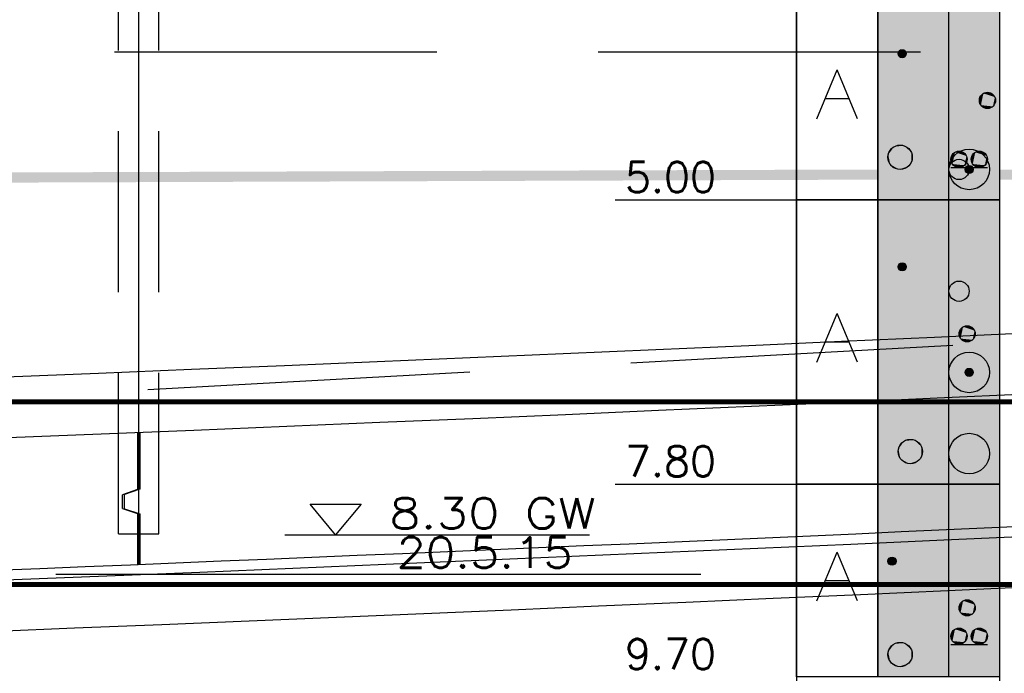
# Model space of a CAD drawing. Header units: metres. Extents: x 3458045 to 3462392, y 5482308 to 5484762.
# Tile 294 of 458: x 3460209.39 to 3460219.08, y 5483999.11 to 5484005.55. Entities that reach past the tile are written whole.
import ezdxf
from ezdxf.enums import TextEntityAlignment as Align

# ---------------------------------------------------------------- set-up
doc = ezdxf.new("R2010")
doc.units = ezdxf.units.M
for name, pattern in [('AUSGEZOGEN', [2, 1, 1]), ('VERDECKT', [9.525, 6.35, -3.175]), ('VERDECKT2', [4.7625, 3.175, -1.5875])]:
    doc.linetypes.add(name, pattern=pattern)
for name, color, linetype in [('BAUER_BK 2014', 1, 'CONTINUOUS'), ('SP_BAUGRUBE-UWB-Sohle', 1, 'AUSGEZOGEN'), ('SP_BAUGRUBE-VERBAU', 210, 'AUSGEZOGEN'), ('SP_FUGENBÄNDER', 2, 'AUSGEZOGEN'), ('SP_GELÄNDE-BESTAND', 251, 'CONTINUOUS'), ('SP_GRADIENTE', 3, 'CONTINUOUS'), ('SP_HW10', 170, 'VERDECKT'), ('SP_HW100', 170, 'VERDECKT'), ('SP_Tangentenband', 1, 'CONTINUOUS'), ('SP_Trogwand_L7+8', 2, 'CONTINUOUS'), ('SP_Tunnelsohle_L7+8-Schnitt', 2, 'CONTINUOUS'), ('SP_Tunnelsohle_Sauberkeitsschicht', 1, 'CONTINUOUS')]:
    doc.layers.add(name, color=color, linetype=linetype)
doc.layers.add('SP_Höhenplan-Beschriftung-Linien', color=2, linetype='CONTINUOUS', lineweight=25)
doc.styles.add('ROMANS', font='ROMANS')

msp = doc.modelspace()

# ---------------------------------------------------------------- linework, layer by layer
at = {"layer": 'BAUER_BK 2014', "color": 7, "linetype": 'Continuous'}
for points in [[(3460217.0361, 5484008.7771), (3460217.0361, 5483978.7771)], [(3460219.0361, 5484008.7771), (3460219.0361, 5483978.7771)], [(3460217.0361, 5484003.7771), (3460217.0361, 5484005.7771), (3460217.8361, 5484005.7771), (3460217.8361, 5484003.7771), (3460217.0361, 5484003.7771)], [(3460217.8361, 5484003.7771), (3460217.8361, 5484005.7771), (3460219.0361, 5484005.7771), (3460219.0361, 5484003.7771), (3460217.8361, 5484003.7771)], [(3460217.2361, 5484004.5771), (3460217.4361, 5484005.0571)], [(3460217.6361, 5484004.5771), (3460217.4361, 5484005.0571)], [(3460217.3161, 5484004.7771), (3460217.5561, 5484004.7771)], [(3460218.5561, 5484004.0971), (3460218.9161, 5484004.0971)], [(3460215.2513, 5484003.7771), (3460216.0361, 5484003.7771), (3460216.6361, 5484003.7771), (3460217.0361, 5484003.7771)], [(3460217.0361, 5484000.9771), (3460217.0361, 5484003.7771), (3460217.8361, 5484003.7771), (3460217.8361, 5484000.9771), (3460217.0361, 5484000.9771)], [(3460219.0361, 5484003.7771), (3460217.0361, 5484003.7771)], [(3460217.8361, 5484000.9771), (3460217.8361, 5484003.7771), (3460219.0361, 5484003.7771), (3460219.0361, 5484000.9771), (3460217.8361, 5484000.9771)], [(3460217.2361, 5484002.1771), (3460217.4361, 5484002.6571)], [(3460217.6361, 5484002.1771), (3460217.4361, 5484002.6571)], [(3460217.3161, 5484002.3771), (3460217.5561, 5484002.3771)], [(3460215.2513, 5484000.9771), (3460216.0361, 5484000.9771), (3460216.6361, 5484000.9771), (3460217.0361, 5484000.9771)], [(3460217.0361, 5483999.0771), (3460217.0361, 5484000.9771), (3460217.8361, 5484000.9771), (3460217.8361, 5483999.0771), (3460217.0361, 5483999.0771)], [(3460219.0361, 5484000.9771), (3460217.0361, 5484000.9771)], [(3460217.8361, 5483999.0771), (3460217.8361, 5484000.9771), (3460219.0361, 5484000.9771), (3460219.0361, 5483999.0771), (3460217.8361, 5483999.0771)], [(3460217.2361, 5483999.8271), (3460217.4361, 5484000.3071)], [(3460217.6361, 5483999.8271), (3460217.4361, 5484000.3071)], [(3460217.3161, 5484000.0271), (3460217.5561, 5484000.0271)], [(3460218.5561, 5483999.3971), (3460218.9161, 5483999.3971)]]:
    msp.add_lwpolyline(points, dxfattribs=at)
at = {"layer": 'BAUER_BK 2014', "color": 30, "linetype": 'Continuous'}
for points in [[(3460217.8361, 5484003.7771), (3460217.8361, 5484005.7771), (3460219.0361, 5484005.7771), (3460219.0361, 5484003.7771), (3460217.8361, 5484003.7771)], [(3460217.8361, 5484000.9771), (3460217.8361, 5484003.7771), (3460219.0361, 5484003.7771), (3460219.0361, 5484000.9771), (3460217.8361, 5484000.9771)], [(3460217.8361, 5483999.0771), (3460217.8361, 5484000.9771), (3460219.0361, 5484000.9771), (3460219.0361, 5483999.0771), (3460217.8361, 5483999.0771)]]:
    msp.add_lwpolyline(points, dxfattribs=at)
at = {"layer": 'BAUER_BK 2014', "color": 62, "linetype": 'Continuous'}
for points in [[(3460218.5361, 5484003.7771), (3460218.5361, 5484005.7771), (3460219.0361, 5484005.7771), (3460219.0361, 5484003.7771), (3460218.5361, 5484003.7771)], [(3460218.5361, 5483999.0771), (3460218.5361, 5484000.9771), (3460219.0361, 5484000.9771), (3460219.0361, 5483999.0771), (3460218.5361, 5483999.0771)]]:
    msp.add_lwpolyline(points, dxfattribs=at)
at = {"layer": 'BAUER_BK 2014', "color": 50, "linetype": 'Continuous'}
msp.add_lwpolyline([(3460218.5361, 5484000.9771), (3460218.5361, 5484003.7771), (3460219.0361, 5484003.7771), (3460219.0361, 5484000.9771), (3460218.5361, 5484000.9771)], dxfattribs=at)
at = {"layer": 'BAUER_BK 2014', "color": 1, "linetype": 'Continuous'}
for points in [[(3460212.4974, 5484000.4771), (3460212.2474, 5484000.7771), (3460212.7474, 5484000.7771), (3460212.4974, 5484000.4771)], [(3460211.9974, 5484000.4771), (3460214.9974, 5484000.4771)]]:
    msp.add_lwpolyline(points, dxfattribs=at)
at = {"layer": 'BAUER_BK 2014', "color": 7, "linetype": 'Continuous'}
for centre, radius in [((3460218.0761, 5484005.2171), 0.04), ((3460218.9161, 5484004.7571), 0.08), ((3460218.0561, 5484004.1971), 0.12), ((3460218.7361, 5484004.0771), 0.2), ((3460218.7361, 5484004.0771), 0.2), ((3460218.6361, 5484004.1771), 0.08), ((3460218.8361, 5484004.1771), 0.08), ((3460218.6361, 5484004.0771), 0.1), ((3460218.7361, 5484004.0771), 0.04), ((3460218.0761, 5484003.1171), 0.04), ((3460218.6361, 5484002.8771), 0.1), ((3460218.7161, 5484002.4571), 0.08), ((3460218.7361, 5484002.0771), 0.2), ((3460218.7361, 5484002.0771), 0.04), ((3460218.7361, 5484001.2771), 0.2), ((3460218.1561, 5484001.2971), 0.12), ((3460217.9761, 5484000.2171), 0.04), ((3460218.7161, 5483999.7571), 0.08), ((3460218.6361, 5483999.4771), 0.08), ((3460218.8361, 5483999.4771), 0.08), ((3460218.0561, 5483999.2971), 0.12)]:
    msp.add_circle(centre, radius, dxfattribs=at)
at = {"layer": 'BAUER_BK 2014', "color": 30, "linetype": 'Continuous'}
for points in [[(3460217.8361, 5484003.7771), (3460217.8361, 5484005.7771), (3460219.0361, 5484003.7771), (3460219.0361, 5484005.7771)], [(3460217.8361, 5484000.9771), (3460217.8361, 5484003.7771), (3460219.0361, 5484000.9771), (3460219.0361, 5484003.7771)], [(3460217.8361, 5483999.0771), (3460217.8361, 5484000.9771), (3460219.0361, 5483999.0771), (3460219.0361, 5484000.9771)]]:
    msp.add_solid(points, dxfattribs=at)
at = {"layer": 'BAUER_BK 2014', "color": 62, "linetype": 'Continuous'}
for points in [[(3460218.5361, 5484003.7771), (3460218.5361, 5484005.7771), (3460219.0361, 5484003.7771), (3460219.0361, 5484005.7771)], [(3460218.5361, 5483999.0771), (3460218.5361, 5484000.9771), (3460219.0361, 5483999.0771), (3460219.0361, 5484000.9771)]]:
    msp.add_solid(points, dxfattribs=at)
at = {"layer": 'BAUER_BK 2014', "color": 7, "linetype": 'Continuous'}
for points in [[(3460218.0371, 5484005.2255), (3460218.0361, 5484005.2171), (3460218.0371, 5484005.2087)], [(3460218.0561, 5484005.2517), (3460218.0439, 5484005.2407), (3460218.0371, 5484005.2255)], [(3460218.0561, 5484005.2517), (3460218.0371, 5484005.2255), (3460218.0439, 5484005.1935)], [(3460218.0439, 5484005.2407), (3460218.0397, 5484005.2333), (3460218.0371, 5484005.2255)], [(3460218.0371, 5484005.2255), (3460218.0371, 5484005.2087), (3460218.0439, 5484005.1935)], [(3460218.0371, 5484005.2087), (3460218.0397, 5484005.2009), (3460218.0439, 5484005.1935)], [(3460218.0561, 5484005.2517), (3460218.0495, 5484005.2469), (3460218.0439, 5484005.2407)], [(3460218.0561, 5484005.2517), (3460218.0439, 5484005.1935), (3460218.1029, 5484005.1873)], [(3460218.0721, 5484005.2569), (3460218.0639, 5484005.2551), (3460218.0561, 5484005.2517)], [(3460218.0885, 5484005.2551), (3460218.0721, 5484005.2569), (3460218.0561, 5484005.2517)], [(3460218.1127, 5484005.2333), (3460218.0885, 5484005.2551), (3460218.0561, 5484005.2517)], [(3460218.1029, 5484005.1873), (3460218.1127, 5484005.2333), (3460218.0561, 5484005.2517)], [(3460218.0885, 5484005.2551), (3460218.0803, 5484005.2569), (3460218.0721, 5484005.2569)], [(3460218.1029, 5484005.2469), (3460218.0961, 5484005.2517), (3460218.0885, 5484005.2551)], [(3460218.1127, 5484005.2333), (3460218.1029, 5484005.2469), (3460218.0885, 5484005.2551)], [(3460218.1127, 5484005.2333), (3460218.1085, 5484005.2407), (3460218.1029, 5484005.2469)], [(3460218.1029, 5484005.1873), (3460218.1127, 5484005.2009), (3460218.1127, 5484005.2333)], [(3460218.1161, 5484005.2171), (3460218.1153, 5484005.2255), (3460218.1127, 5484005.2333)], [(3460218.1127, 5484005.2009), (3460218.1161, 5484005.2171), (3460218.1127, 5484005.2333)], [(3460218.0439, 5484005.1935), (3460218.0495, 5484005.1873), (3460218.0561, 5484005.1825)], [(3460218.0439, 5484005.1935), (3460218.0561, 5484005.1825), (3460218.0721, 5484005.1773)], [(3460218.0439, 5484005.1935), (3460218.0721, 5484005.1773), (3460218.1029, 5484005.1873)], [(3460218.0561, 5484005.1825), (3460218.0639, 5484005.1791), (3460218.0721, 5484005.1773)], [(3460218.0721, 5484005.1773), (3460218.0885, 5484005.1791), (3460218.1029, 5484005.1873)], [(3460218.0721, 5484005.1773), (3460218.0803, 5484005.1773), (3460218.0885, 5484005.1791)], [(3460218.0885, 5484005.1791), (3460218.0961, 5484005.1825), (3460218.1029, 5484005.1873)], [(3460218.1029, 5484005.1873), (3460218.1085, 5484005.1935), (3460218.1127, 5484005.2009)], [(3460218.8761, 5484004.8263), (3460218.8515, 5484004.8041), (3460218.8379, 5484004.7737)], [(3460218.8761, 5484004.8263), (3460218.8379, 5484004.7737), (3460218.8515, 5484004.7101)], [(3460218.8761, 5484004.8263), (3460218.8627, 5484004.8165), (3460218.8515, 5484004.8041)], [(3460218.8761, 5484004.8263), (3460218.8515, 5484004.7101), (3460218.9697, 5484004.6977)], [(3460218.9079, 5484004.8367), (3460218.8915, 5484004.8331), (3460218.8761, 5484004.8263)], [(3460218.9409, 5484004.8331), (3460218.9079, 5484004.8367), (3460218.8761, 5484004.8263)], [(3460218.9893, 5484004.7897), (3460218.9409, 5484004.8331), (3460218.8761, 5484004.8263)], [(3460218.9697, 5484004.6977), (3460218.9893, 5484004.7897), (3460218.8761, 5484004.8263)], [(3460218.9409, 5484004.8331), (3460218.9245, 5484004.8367), (3460218.9079, 5484004.8367)], [(3460218.9697, 5484004.8165), (3460218.9561, 5484004.8263), (3460218.9409, 5484004.8331)], [(3460218.9893, 5484004.7897), (3460218.9697, 5484004.8165), (3460218.9409, 5484004.8331)], [(3460218.8379, 5484004.7737), (3460218.8361, 5484004.7571), (3460218.8379, 5484004.7405)], [(3460218.8515, 5484004.8041), (3460218.8431, 5484004.7897), (3460218.8379, 5484004.7737)], [(3460218.8379, 5484004.7737), (3460218.8379, 5484004.7405), (3460218.8515, 5484004.7101)], [(3460218.8379, 5484004.7405), (3460218.8431, 5484004.7245), (3460218.8515, 5484004.7101)], [(3460218.9893, 5484004.7897), (3460218.9809, 5484004.8041), (3460218.9697, 5484004.8165)], [(3460218.9697, 5484004.6977), (3460218.9893, 5484004.7245), (3460218.9893, 5484004.7897)], [(3460218.9697, 5484004.6977), (3460218.9809, 5484004.7101), (3460218.9893, 5484004.7245)], [(3460218.9961, 5484004.7571), (3460218.9945, 5484004.7737), (3460218.9893, 5484004.7897)], [(3460218.9893, 5484004.7245), (3460218.9961, 5484004.7571), (3460218.9893, 5484004.7897)], [(3460218.8515, 5484004.7101), (3460218.8627, 5484004.6977), (3460218.8761, 5484004.6879)], [(3460218.8515, 5484004.7101), (3460218.8761, 5484004.6879), (3460218.9079, 5484004.6775)], [(3460218.8515, 5484004.7101), (3460218.9079, 5484004.6775), (3460218.9697, 5484004.6977)], [(3460218.8761, 5484004.6879), (3460218.8915, 5484004.6811), (3460218.9079, 5484004.6775)], [(3460218.9079, 5484004.6775), (3460218.9409, 5484004.6811), (3460218.9697, 5484004.6977)], [(3460218.9079, 5484004.6775), (3460218.9245, 5484004.6775), (3460218.9409, 5484004.6811)], [(3460218.9409, 5484004.6811), (3460218.9561, 5484004.6879), (3460218.9697, 5484004.6977)], [(3460217.9961, 5484004.3011), (3460217.9591, 5484004.2677), (3460217.9389, 5484004.2221)], [(3460217.9961, 5484004.3011), (3460217.9389, 5484004.2221), (3460217.9591, 5484004.1265)], [(3460217.9591, 5484004.2677), (3460217.9465, 5484004.2459), (3460217.9389, 5484004.2221)], [(3460217.9961, 5484004.3011), (3460217.9759, 5484004.2863), (3460217.9591, 5484004.2677)], [(3460217.9961, 5484004.3011), (3460217.9591, 5484004.1265), (3460218.1365, 5484004.1079)], [(3460218.0437, 5484004.3165), (3460218.0191, 5484004.3113), (3460217.9961, 5484004.3011)], [(3460218.0933, 5484004.3113), (3460218.0437, 5484004.3165), (3460217.9961, 5484004.3011)], [(3460218.1659, 5484004.2459), (3460218.0933, 5484004.3113), (3460217.9961, 5484004.3011)], [(3460218.1365, 5484004.1079), (3460218.1659, 5484004.2459), (3460217.9961, 5484004.3011)], [(3460218.0933, 5484004.3113), (3460218.0687, 5484004.3165), (3460218.0437, 5484004.3165)], [(3460218.1365, 5484004.2863), (3460218.1161, 5484004.3011), (3460218.0933, 5484004.3113)], [(3460218.1659, 5484004.2459), (3460218.1365, 5484004.2863), (3460218.0933, 5484004.3113)], [(3460218.1659, 5484004.2459), (3460218.1533, 5484004.2677), (3460218.1365, 5484004.2863)], [(3460218.1365, 5484004.1079), (3460218.1659, 5484004.1483), (3460218.1659, 5484004.2459)], [(3460218.1761, 5484004.1971), (3460218.1735, 5484004.2221), (3460218.1659, 5484004.2459)], [(3460218.1659, 5484004.1483), (3460218.1761, 5484004.1971), (3460218.1659, 5484004.2459)], [(3460218.5961, 5484004.2463), (3460218.5715, 5484004.2241), (3460218.5579, 5484004.1937)], [(3460218.5961, 5484004.2463), (3460218.5579, 5484004.1937), (3460218.5715, 5484004.1301)], [(3460218.5961, 5484004.2463), (3460218.5827, 5484004.2365), (3460218.5715, 5484004.2241)], [(3460218.5961, 5484004.2463), (3460218.5715, 5484004.1301), (3460218.6897, 5484004.1177)], [(3460218.6279, 5484004.2567), (3460218.6115, 5484004.2531), (3460218.5961, 5484004.2463)], [(3460218.6609, 5484004.2531), (3460218.6279, 5484004.2567), (3460218.5961, 5484004.2463)], [(3460218.7093, 5484004.2097), (3460218.6609, 5484004.2531), (3460218.5961, 5484004.2463)], [(3460218.6897, 5484004.1177), (3460218.7093, 5484004.2097), (3460218.5961, 5484004.2463)], [(3460218.6609, 5484004.2531), (3460218.6445, 5484004.2567), (3460218.6279, 5484004.2567)], [(3460218.6897, 5484004.2365), (3460218.6761, 5484004.2463), (3460218.6609, 5484004.2531)], [(3460218.7093, 5484004.2097), (3460218.6897, 5484004.2365), (3460218.6609, 5484004.2531)], [(3460218.7961, 5484004.2463), (3460218.7715, 5484004.2241), (3460218.7579, 5484004.1937)], [(3460218.7961, 5484004.2463), (3460218.7579, 5484004.1937), (3460218.7715, 5484004.1301)], [(3460218.7961, 5484004.2463), (3460218.7827, 5484004.2365), (3460218.7715, 5484004.2241)], [(3460218.7961, 5484004.2463), (3460218.7715, 5484004.1301), (3460218.8897, 5484004.1177)], [(3460218.8279, 5484004.2567), (3460218.8115, 5484004.2531), (3460218.7961, 5484004.2463)], [(3460218.8609, 5484004.2531), (3460218.8279, 5484004.2567), (3460218.7961, 5484004.2463)], [(3460218.9093, 5484004.2097), (3460218.8609, 5484004.2531), (3460218.7961, 5484004.2463)], [(3460218.8897, 5484004.1177), (3460218.9093, 5484004.2097), (3460218.7961, 5484004.2463)], [(3460218.8609, 5484004.2531), (3460218.8445, 5484004.2567), (3460218.8279, 5484004.2567)], [(3460218.8897, 5484004.2365), (3460218.8761, 5484004.2463), (3460218.8609, 5484004.2531)], [(3460218.9093, 5484004.2097), (3460218.8897, 5484004.2365), (3460218.8609, 5484004.2531)], [(3460217.9389, 5484004.2221), (3460217.9361, 5484004.1971), (3460217.9389, 5484004.1721)], [(3460217.9389, 5484004.2221), (3460217.9389, 5484004.1721), (3460217.9591, 5484004.1265)], [(3460217.9389, 5484004.1721), (3460217.9465, 5484004.1483), (3460217.9591, 5484004.1265)], [(3460218.1365, 5484004.1079), (3460218.1533, 5484004.1265), (3460218.1659, 5484004.1483)], [(3460218.5579, 5484004.1937), (3460218.5561, 5484004.1771), (3460218.5579, 5484004.1605)], [(3460218.5715, 5484004.2241), (3460218.5631, 5484004.2097), (3460218.5579, 5484004.1937)], [(3460218.5579, 5484004.1937), (3460218.5579, 5484004.1605), (3460218.5715, 5484004.1301)], [(3460218.5579, 5484004.1605), (3460218.5631, 5484004.1445), (3460218.5715, 5484004.1301)], [(3460218.7093, 5484004.2097), (3460218.7009, 5484004.2241), (3460218.6897, 5484004.2365)], [(3460218.6897, 5484004.1177), (3460218.7093, 5484004.1445), (3460218.7093, 5484004.2097)], [(3460218.6897, 5484004.1177), (3460218.7009, 5484004.1301), (3460218.7093, 5484004.1445)], [(3460218.7161, 5484004.1771), (3460218.7145, 5484004.1937), (3460218.7093, 5484004.2097)], [(3460218.7093, 5484004.1445), (3460218.7161, 5484004.1771), (3460218.7093, 5484004.2097)], [(3460218.7579, 5484004.1937), (3460218.7561, 5484004.1771), (3460218.7579, 5484004.1605)], [(3460218.7715, 5484004.2241), (3460218.7631, 5484004.2097), (3460218.7579, 5484004.1937)], [(3460218.7579, 5484004.1937), (3460218.7579, 5484004.1605), (3460218.7715, 5484004.1301)], [(3460218.7579, 5484004.1605), (3460218.7631, 5484004.1445), (3460218.7715, 5484004.1301)], [(3460218.9093, 5484004.2097), (3460218.9009, 5484004.2241), (3460218.8897, 5484004.2365)], [(3460218.8897, 5484004.1177), (3460218.9093, 5484004.1445), (3460218.9093, 5484004.2097)], [(3460218.8897, 5484004.1177), (3460218.9009, 5484004.1301), (3460218.9093, 5484004.1445)], [(3460218.9161, 5484004.1771), (3460218.9145, 5484004.1937), (3460218.9093, 5484004.2097)], [(3460218.9093, 5484004.1445), (3460218.9161, 5484004.1771), (3460218.9093, 5484004.2097)], [(3460217.9591, 5484004.1265), (3460217.9759, 5484004.1079), (3460217.9961, 5484004.0931)], [(3460217.9591, 5484004.1265), (3460217.9961, 5484004.0931), (3460218.0437, 5484004.0777)], [(3460217.9591, 5484004.1265), (3460218.0437, 5484004.0777), (3460218.1365, 5484004.1079)], [(3460217.9961, 5484004.0931), (3460218.0191, 5484004.0829), (3460218.0437, 5484004.0777)], [(3460218.0437, 5484004.0777), (3460218.0933, 5484004.0829), (3460218.1365, 5484004.1079)], [(3460218.0437, 5484004.0777), (3460218.0687, 5484004.0777), (3460218.0933, 5484004.0829)], [(3460218.0933, 5484004.0829), (3460218.1161, 5484004.0931), (3460218.1365, 5484004.1079)], [(3460218.5715, 5484004.1301), (3460218.5827, 5484004.1177), (3460218.5961, 5484004.1079)], [(3460218.5715, 5484004.1301), (3460218.5961, 5484004.1079), (3460218.6279, 5484004.0975)], [(3460218.5715, 5484004.1301), (3460218.6279, 5484004.0975), (3460218.6897, 5484004.1177)], [(3460218.5961, 5484004.1079), (3460218.6115, 5484004.1011), (3460218.6279, 5484004.0975)], [(3460218.6279, 5484004.0975), (3460218.6609, 5484004.1011), (3460218.6897, 5484004.1177)], [(3460218.6279, 5484004.0975), (3460218.6445, 5484004.0975), (3460218.6609, 5484004.1011)], [(3460218.6609, 5484004.1011), (3460218.6761, 5484004.1079), (3460218.6897, 5484004.1177)], [(3460218.6971, 5484004.0855), (3460218.6961, 5484004.0771), (3460218.6971, 5484004.0687)], [(3460218.7161, 5484004.1117), (3460218.7039, 5484004.1007), (3460218.6971, 5484004.0855)], [(3460218.7161, 5484004.1117), (3460218.6971, 5484004.0855), (3460218.7039, 5484004.0535)], [(3460218.7039, 5484004.1007), (3460218.6997, 5484004.0933), (3460218.6971, 5484004.0855)], [(3460218.6971, 5484004.0855), (3460218.6971, 5484004.0687), (3460218.7039, 5484004.0535)], [(3460218.6971, 5484004.0687), (3460218.6997, 5484004.0609), (3460218.7039, 5484004.0535)], [(3460218.7161, 5484004.1117), (3460218.7095, 5484004.1069), (3460218.7039, 5484004.1007)], [(3460218.7161, 5484004.1117), (3460218.7039, 5484004.0535), (3460218.7629, 5484004.0473)], [(3460218.7039, 5484004.0535), (3460218.7095, 5484004.0473), (3460218.7161, 5484004.0425)], [(3460218.7039, 5484004.0535), (3460218.7161, 5484004.0425), (3460218.7321, 5484004.0373)], [(3460218.7039, 5484004.0535), (3460218.7321, 5484004.0373), (3460218.7629, 5484004.0473)], [(3460218.7321, 5484004.1169), (3460218.7239, 5484004.1151), (3460218.7161, 5484004.1117)], [(3460218.7485, 5484004.1151), (3460218.7321, 5484004.1169), (3460218.7161, 5484004.1117)], [(3460218.7727, 5484004.0933), (3460218.7485, 5484004.1151), (3460218.7161, 5484004.1117)], [(3460218.7629, 5484004.0473), (3460218.7727, 5484004.0933), (3460218.7161, 5484004.1117)], [(3460218.7485, 5484004.1151), (3460218.7403, 5484004.1169), (3460218.7321, 5484004.1169)], [(3460218.7321, 5484004.0373), (3460218.7485, 5484004.0391), (3460218.7629, 5484004.0473)], [(3460218.7629, 5484004.1069), (3460218.7561, 5484004.1117), (3460218.7485, 5484004.1151)], [(3460218.7727, 5484004.0933), (3460218.7629, 5484004.1069), (3460218.7485, 5484004.1151)], [(3460218.7485, 5484004.0391), (3460218.7561, 5484004.0425), (3460218.7629, 5484004.0473)], [(3460218.7727, 5484004.0933), (3460218.7685, 5484004.1007), (3460218.7629, 5484004.1069)], [(3460218.7629, 5484004.0473), (3460218.7727, 5484004.0609), (3460218.7727, 5484004.0933)], [(3460218.7629, 5484004.0473), (3460218.7685, 5484004.0535), (3460218.7727, 5484004.0609)], [(3460218.7715, 5484004.1301), (3460218.7827, 5484004.1177), (3460218.7961, 5484004.1079)], [(3460218.7715, 5484004.1301), (3460218.7961, 5484004.1079), (3460218.8279, 5484004.0975)], [(3460218.7715, 5484004.1301), (3460218.8279, 5484004.0975), (3460218.8897, 5484004.1177)], [(3460218.7761, 5484004.0771), (3460218.7753, 5484004.0855), (3460218.7727, 5484004.0933)], [(3460218.7727, 5484004.0609), (3460218.7761, 5484004.0771), (3460218.7727, 5484004.0933)], [(3460218.7961, 5484004.1079), (3460218.8115, 5484004.1011), (3460218.8279, 5484004.0975)], [(3460218.8279, 5484004.0975), (3460218.8609, 5484004.1011), (3460218.8897, 5484004.1177)], [(3460218.8279, 5484004.0975), (3460218.8445, 5484004.0975), (3460218.8609, 5484004.1011)], [(3460218.8609, 5484004.1011), (3460218.8761, 5484004.1079), (3460218.8897, 5484004.1177)], [(3460218.7161, 5484004.0425), (3460218.7239, 5484004.0391), (3460218.7321, 5484004.0373)], [(3460218.7321, 5484004.0373), (3460218.7403, 5484004.0373), (3460218.7485, 5484004.0391)], [(3460218.0371, 5484003.1255), (3460218.0361, 5484003.1171), (3460218.0371, 5484003.1087)], [(3460218.0561, 5484003.1517), (3460218.0439, 5484003.1407), (3460218.0371, 5484003.1255)], [(3460218.0561, 5484003.1517), (3460218.0371, 5484003.1255), (3460218.0439, 5484003.0935)], [(3460218.0439, 5484003.1407), (3460218.0397, 5484003.1333), (3460218.0371, 5484003.1255)], [(3460218.0371, 5484003.1255), (3460218.0371, 5484003.1087), (3460218.0439, 5484003.0935)], [(3460218.0371, 5484003.1087), (3460218.0397, 5484003.1009), (3460218.0439, 5484003.0935)], [(3460218.0561, 5484003.1517), (3460218.0495, 5484003.1469), (3460218.0439, 5484003.1407)], [(3460218.0561, 5484003.1517), (3460218.0439, 5484003.0935), (3460218.1029, 5484003.0873)], [(3460218.0439, 5484003.0935), (3460218.0495, 5484003.0873), (3460218.0561, 5484003.0825)], [(3460218.0439, 5484003.0935), (3460218.0561, 5484003.0825), (3460218.0721, 5484003.0773)], [(3460218.0439, 5484003.0935), (3460218.0721, 5484003.0773), (3460218.1029, 5484003.0873)], [(3460218.0721, 5484003.1569), (3460218.0639, 5484003.1551), (3460218.0561, 5484003.1517)], [(3460218.0885, 5484003.1551), (3460218.0721, 5484003.1569), (3460218.0561, 5484003.1517)], [(3460218.1127, 5484003.1333), (3460218.0885, 5484003.1551), (3460218.0561, 5484003.1517)], [(3460218.1029, 5484003.0873), (3460218.1127, 5484003.1333), (3460218.0561, 5484003.1517)], [(3460218.0561, 5484003.0825), (3460218.0639, 5484003.0791), (3460218.0721, 5484003.0773)], [(3460218.0885, 5484003.1551), (3460218.0803, 5484003.1569), (3460218.0721, 5484003.1569)], [(3460218.0721, 5484003.0773), (3460218.0885, 5484003.0791), (3460218.1029, 5484003.0873)], [(3460218.0721, 5484003.0773), (3460218.0803, 5484003.0773), (3460218.0885, 5484003.0791)], [(3460218.1029, 5484003.1469), (3460218.0961, 5484003.1517), (3460218.0885, 5484003.1551)], [(3460218.1127, 5484003.1333), (3460218.1029, 5484003.1469), (3460218.0885, 5484003.1551)], [(3460218.0885, 5484003.0791), (3460218.0961, 5484003.0825), (3460218.1029, 5484003.0873)], [(3460218.1127, 5484003.1333), (3460218.1085, 5484003.1407), (3460218.1029, 5484003.1469)], [(3460218.1029, 5484003.0873), (3460218.1127, 5484003.1009), (3460218.1127, 5484003.1333)], [(3460218.1029, 5484003.0873), (3460218.1085, 5484003.0935), (3460218.1127, 5484003.1009)], [(3460218.1161, 5484003.1171), (3460218.1153, 5484003.1255), (3460218.1127, 5484003.1333)], [(3460218.1127, 5484003.1009), (3460218.1161, 5484003.1171), (3460218.1127, 5484003.1333)], [(3460218.6761, 5484002.5263), (3460218.6515, 5484002.5041), (3460218.6379, 5484002.4737)], [(3460218.6761, 5484002.5263), (3460218.6379, 5484002.4737), (3460218.6515, 5484002.4101)], [(3460218.6515, 5484002.5041), (3460218.6431, 5484002.4897), (3460218.6379, 5484002.4737)], [(3460218.6761, 5484002.5263), (3460218.6627, 5484002.5165), (3460218.6515, 5484002.5041)], [(3460218.6761, 5484002.5263), (3460218.6515, 5484002.4101), (3460218.7697, 5484002.3977)], [(3460218.7079, 5484002.5367), (3460218.6915, 5484002.5331), (3460218.6761, 5484002.5263)], [(3460218.7409, 5484002.5331), (3460218.7079, 5484002.5367), (3460218.6761, 5484002.5263)], [(3460218.7893, 5484002.4897), (3460218.7409, 5484002.5331), (3460218.6761, 5484002.5263)], [(3460218.7697, 5484002.3977), (3460218.7893, 5484002.4897), (3460218.6761, 5484002.5263)], [(3460218.7409, 5484002.5331), (3460218.7245, 5484002.5367), (3460218.7079, 5484002.5367)], [(3460218.7697, 5484002.5165), (3460218.7561, 5484002.5263), (3460218.7409, 5484002.5331)], [(3460218.7893, 5484002.4897), (3460218.7697, 5484002.5165), (3460218.7409, 5484002.5331)], [(3460218.7893, 5484002.4897), (3460218.7809, 5484002.5041), (3460218.7697, 5484002.5165)], [(3460218.6379, 5484002.4737), (3460218.6361, 5484002.4571), (3460218.6379, 5484002.4405)], [(3460218.6379, 5484002.4737), (3460218.6379, 5484002.4405), (3460218.6515, 5484002.4101)], [(3460218.6379, 5484002.4405), (3460218.6431, 5484002.4245), (3460218.6515, 5484002.4101)], [(3460218.6515, 5484002.4101), (3460218.6627, 5484002.3977), (3460218.6761, 5484002.3879)], [(3460218.6515, 5484002.4101), (3460218.6761, 5484002.3879), (3460218.7079, 5484002.3775)], [(3460218.6515, 5484002.4101), (3460218.7079, 5484002.3775), (3460218.7697, 5484002.3977)], [(3460218.7079, 5484002.3775), (3460218.7409, 5484002.3811), (3460218.7697, 5484002.3977)], [(3460218.7409, 5484002.3811), (3460218.7561, 5484002.3879), (3460218.7697, 5484002.3977)], [(3460218.7697, 5484002.3977), (3460218.7893, 5484002.4245), (3460218.7893, 5484002.4897)], [(3460218.7697, 5484002.3977), (3460218.7809, 5484002.4101), (3460218.7893, 5484002.4245)], [(3460218.7961, 5484002.4571), (3460218.7945, 5484002.4737), (3460218.7893, 5484002.4897)], [(3460218.7893, 5484002.4245), (3460218.7961, 5484002.4571), (3460218.7893, 5484002.4897)], [(3460218.6761, 5484002.3879), (3460218.6915, 5484002.3811), (3460218.7079, 5484002.3775)], [(3460218.7079, 5484002.3775), (3460218.7245, 5484002.3775), (3460218.7409, 5484002.3811)], [(3460218.7161, 5484002.1117), (3460218.7039, 5484002.1007), (3460218.6971, 5484002.0855)], [(3460218.7161, 5484002.1117), (3460218.6971, 5484002.0855), (3460218.7039, 5484002.0535)], [(3460218.7161, 5484002.1117), (3460218.7095, 5484002.1069), (3460218.7039, 5484002.1007)], [(3460218.7161, 5484002.1117), (3460218.7039, 5484002.0535), (3460218.7629, 5484002.0473)], [(3460218.7321, 5484002.1169), (3460218.7239, 5484002.1151), (3460218.7161, 5484002.1117)], [(3460218.7485, 5484002.1151), (3460218.7321, 5484002.1169), (3460218.7161, 5484002.1117)], [(3460218.7727, 5484002.0933), (3460218.7485, 5484002.1151), (3460218.7161, 5484002.1117)], [(3460218.7629, 5484002.0473), (3460218.7727, 5484002.0933), (3460218.7161, 5484002.1117)], [(3460218.7485, 5484002.1151), (3460218.7403, 5484002.1169), (3460218.7321, 5484002.1169)], [(3460218.7629, 5484002.1069), (3460218.7561, 5484002.1117), (3460218.7485, 5484002.1151)], [(3460218.7727, 5484002.0933), (3460218.7629, 5484002.1069), (3460218.7485, 5484002.1151)], [(3460218.7727, 5484002.0933), (3460218.7685, 5484002.1007), (3460218.7629, 5484002.1069)], [(3460218.6971, 5484002.0855), (3460218.6961, 5484002.0771), (3460218.6971, 5484002.0687)], [(3460218.7039, 5484002.1007), (3460218.6997, 5484002.0933), (3460218.6971, 5484002.0855)], [(3460218.6971, 5484002.0855), (3460218.6971, 5484002.0687), (3460218.7039, 5484002.0535)], [(3460218.6971, 5484002.0687), (3460218.6997, 5484002.0609), (3460218.7039, 5484002.0535)], [(3460218.7039, 5484002.0535), (3460218.7095, 5484002.0473), (3460218.7161, 5484002.0425)], [(3460218.7039, 5484002.0535), (3460218.7161, 5484002.0425), (3460218.7321, 5484002.0373)], [(3460218.7039, 5484002.0535), (3460218.7321, 5484002.0373), (3460218.7629, 5484002.0473)], [(3460218.7161, 5484002.0425), (3460218.7239, 5484002.0391), (3460218.7321, 5484002.0373)], [(3460218.7321, 5484002.0373), (3460218.7485, 5484002.0391), (3460218.7629, 5484002.0473)], [(3460218.7321, 5484002.0373), (3460218.7403, 5484002.0373), (3460218.7485, 5484002.0391)], [(3460218.7485, 5484002.0391), (3460218.7561, 5484002.0425), (3460218.7629, 5484002.0473)], [(3460218.7629, 5484002.0473), (3460218.7727, 5484002.0609), (3460218.7727, 5484002.0933)], [(3460218.7629, 5484002.0473), (3460218.7685, 5484002.0535), (3460218.7727, 5484002.0609)], [(3460218.7761, 5484002.0771), (3460218.7753, 5484002.0855), (3460218.7727, 5484002.0933)], [(3460218.7727, 5484002.0609), (3460218.7761, 5484002.0771), (3460218.7727, 5484002.0933)], [(3460218.0961, 5484001.4011), (3460218.0591, 5484001.3677), (3460218.0389, 5484001.3221)], [(3460218.0961, 5484001.4011), (3460218.0389, 5484001.3221), (3460218.0591, 5484001.2265)], [(3460218.0591, 5484001.3677), (3460218.0465, 5484001.3459), (3460218.0389, 5484001.3221)], [(3460218.0961, 5484001.4011), (3460218.0759, 5484001.3863), (3460218.0591, 5484001.3677)], [(3460218.0961, 5484001.4011), (3460218.0591, 5484001.2265), (3460218.2365, 5484001.2079)], [(3460218.1437, 5484001.4165), (3460218.1191, 5484001.4113), (3460218.0961, 5484001.4011)], [(3460218.1933, 5484001.4113), (3460218.1437, 5484001.4165), (3460218.0961, 5484001.4011)], [(3460218.2659, 5484001.3459), (3460218.1933, 5484001.4113), (3460218.0961, 5484001.4011)], [(3460218.2365, 5484001.2079), (3460218.2659, 5484001.3459), (3460218.0961, 5484001.4011)], [(3460218.1933, 5484001.4113), (3460218.1687, 5484001.4165), (3460218.1437, 5484001.4165)], [(3460218.2365, 5484001.3863), (3460218.2161, 5484001.4011), (3460218.1933, 5484001.4113)], [(3460218.2659, 5484001.3459), (3460218.2365, 5484001.3863), (3460218.1933, 5484001.4113)], [(3460218.2659, 5484001.3459), (3460218.2533, 5484001.3677), (3460218.2365, 5484001.3863)], [(3460218.2365, 5484001.2079), (3460218.2659, 5484001.2483), (3460218.2659, 5484001.3459)], [(3460218.2761, 5484001.2971), (3460218.2735, 5484001.3221), (3460218.2659, 5484001.3459)], [(3460218.2659, 5484001.2483), (3460218.2761, 5484001.2971), (3460218.2659, 5484001.3459)], [(3460218.0389, 5484001.3221), (3460218.0361, 5484001.2971), (3460218.0389, 5484001.2721)], [(3460218.0389, 5484001.3221), (3460218.0389, 5484001.2721), (3460218.0591, 5484001.2265)], [(3460218.0389, 5484001.2721), (3460218.0465, 5484001.2483), (3460218.0591, 5484001.2265)], [(3460218.2365, 5484001.2079), (3460218.2533, 5484001.2265), (3460218.2659, 5484001.2483)], [(3460218.0591, 5484001.2265), (3460218.0759, 5484001.2079), (3460218.0961, 5484001.1931)], [(3460218.0591, 5484001.2265), (3460218.0961, 5484001.1931), (3460218.1437, 5484001.1777)], [(3460218.0591, 5484001.2265), (3460218.1437, 5484001.1777), (3460218.2365, 5484001.2079)], [(3460218.0961, 5484001.1931), (3460218.1191, 5484001.1829), (3460218.1437, 5484001.1777)], [(3460218.1437, 5484001.1777), (3460218.1933, 5484001.1829), (3460218.2365, 5484001.2079)], [(3460218.1437, 5484001.1777), (3460218.1687, 5484001.1777), (3460218.1933, 5484001.1829)], [(3460218.1933, 5484001.1829), (3460218.2161, 5484001.1931), (3460218.2365, 5484001.2079)], [(3460217.9371, 5484000.2255), (3460217.9361, 5484000.2171), (3460217.9371, 5484000.2087)], [(3460217.9561, 5484000.2517), (3460217.9439, 5484000.2407), (3460217.9371, 5484000.2255)], [(3460217.9561, 5484000.2517), (3460217.9371, 5484000.2255), (3460217.9439, 5484000.1935)], [(3460217.9439, 5484000.2407), (3460217.9397, 5484000.2333), (3460217.9371, 5484000.2255)], [(3460217.9371, 5484000.2255), (3460217.9371, 5484000.2087), (3460217.9439, 5484000.1935)], [(3460217.9371, 5484000.2087), (3460217.9397, 5484000.2009), (3460217.9439, 5484000.1935)], [(3460217.9561, 5484000.2517), (3460217.9495, 5484000.2469), (3460217.9439, 5484000.2407)], [(3460217.9561, 5484000.2517), (3460217.9439, 5484000.1935), (3460218.0029, 5484000.1873)], [(3460217.9439, 5484000.1935), (3460217.9495, 5484000.1873), (3460217.9561, 5484000.1825)], [(3460217.9439, 5484000.1935), (3460217.9561, 5484000.1825), (3460217.9721, 5484000.1773)], [(3460217.9439, 5484000.1935), (3460217.9721, 5484000.1773), (3460218.0029, 5484000.1873)], [(3460217.9721, 5484000.2569), (3460217.9639, 5484000.2551), (3460217.9561, 5484000.2517)], [(3460217.9885, 5484000.2551), (3460217.9721, 5484000.2569), (3460217.9561, 5484000.2517)], [(3460218.0127, 5484000.2333), (3460217.9885, 5484000.2551), (3460217.9561, 5484000.2517)], [(3460218.0029, 5484000.1873), (3460218.0127, 5484000.2333), (3460217.9561, 5484000.2517)], [(3460217.9561, 5484000.1825), (3460217.9639, 5484000.1791), (3460217.9721, 5484000.1773)], [(3460217.9885, 5484000.2551), (3460217.9803, 5484000.2569), (3460217.9721, 5484000.2569)], [(3460217.9721, 5484000.1773), (3460217.9885, 5484000.1791), (3460218.0029, 5484000.1873)], [(3460217.9721, 5484000.1773), (3460217.9803, 5484000.1773), (3460217.9885, 5484000.1791)], [(3460218.0029, 5484000.2469), (3460217.9961, 5484000.2517), (3460217.9885, 5484000.2551)], [(3460218.0127, 5484000.2333), (3460218.0029, 5484000.2469), (3460217.9885, 5484000.2551)], [(3460217.9885, 5484000.1791), (3460217.9961, 5484000.1825), (3460218.0029, 5484000.1873)], [(3460218.0127, 5484000.2333), (3460218.0085, 5484000.2407), (3460218.0029, 5484000.2469)], [(3460218.0029, 5484000.1873), (3460218.0127, 5484000.2009), (3460218.0127, 5484000.2333)], [(3460218.0029, 5484000.1873), (3460218.0085, 5484000.1935), (3460218.0127, 5484000.2009)], [(3460218.0161, 5484000.2171), (3460218.0153, 5484000.2255), (3460218.0127, 5484000.2333)], [(3460218.0127, 5484000.2009), (3460218.0161, 5484000.2171), (3460218.0127, 5484000.2333)], [(3460218.6761, 5483999.8263), (3460218.6515, 5483999.8041), (3460218.6379, 5483999.7737)], [(3460218.6761, 5483999.8263), (3460218.6379, 5483999.7737), (3460218.6515, 5483999.7101)], [(3460218.6515, 5483999.8041), (3460218.6431, 5483999.7897), (3460218.6379, 5483999.7737)], [(3460218.6761, 5483999.8263), (3460218.6627, 5483999.8165), (3460218.6515, 5483999.8041)], [(3460218.6761, 5483999.8263), (3460218.6515, 5483999.7101), (3460218.7697, 5483999.6977)], [(3460218.7079, 5483999.8367), (3460218.6915, 5483999.8331), (3460218.6761, 5483999.8263)], [(3460218.7409, 5483999.8331), (3460218.7079, 5483999.8367), (3460218.6761, 5483999.8263)], [(3460218.7893, 5483999.7897), (3460218.7409, 5483999.8331), (3460218.6761, 5483999.8263)], [(3460218.7697, 5483999.6977), (3460218.7893, 5483999.7897), (3460218.6761, 5483999.8263)], [(3460218.7409, 5483999.8331), (3460218.7245, 5483999.8367), (3460218.7079, 5483999.8367)], [(3460218.7697, 5483999.8165), (3460218.7561, 5483999.8263), (3460218.7409, 5483999.8331)], [(3460218.7893, 5483999.7897), (3460218.7697, 5483999.8165), (3460218.7409, 5483999.8331)], [(3460218.7893, 5483999.7897), (3460218.7809, 5483999.8041), (3460218.7697, 5483999.8165)], [(3460218.7697, 5483999.6977), (3460218.7893, 5483999.7245), (3460218.7893, 5483999.7897)], [(3460218.7961, 5483999.7571), (3460218.7945, 5483999.7737), (3460218.7893, 5483999.7897)], [(3460218.7893, 5483999.7245), (3460218.7961, 5483999.7571), (3460218.7893, 5483999.7897)], [(3460218.6379, 5483999.7737), (3460218.6361, 5483999.7571), (3460218.6379, 5483999.7405)], [(3460218.6379, 5483999.7737), (3460218.6379, 5483999.7405), (3460218.6515, 5483999.7101)], [(3460218.6379, 5483999.7405), (3460218.6431, 5483999.7245), (3460218.6515, 5483999.7101)], [(3460218.6515, 5483999.7101), (3460218.6627, 5483999.6977), (3460218.6761, 5483999.6879)], [(3460218.6515, 5483999.7101), (3460218.6761, 5483999.6879), (3460218.7079, 5483999.6775)], [(3460218.6515, 5483999.7101), (3460218.7079, 5483999.6775), (3460218.7697, 5483999.6977)], [(3460218.6761, 5483999.6879), (3460218.6915, 5483999.6811), (3460218.7079, 5483999.6775)], [(3460218.7079, 5483999.6775), (3460218.7409, 5483999.6811), (3460218.7697, 5483999.6977)], [(3460218.7409, 5483999.6811), (3460218.7561, 5483999.6879), (3460218.7697, 5483999.6977)], [(3460218.7697, 5483999.6977), (3460218.7809, 5483999.7101), (3460218.7893, 5483999.7245)], [(3460218.7079, 5483999.6775), (3460218.7245, 5483999.6775), (3460218.7409, 5483999.6811)], [(3460218.5579, 5483999.4937), (3460218.5561, 5483999.4771), (3460218.5579, 5483999.4605)], [(3460218.5961, 5483999.5463), (3460218.5715, 5483999.5241), (3460218.5579, 5483999.4937)], [(3460218.5961, 5483999.5463), (3460218.5579, 5483999.4937), (3460218.5715, 5483999.4301)], [(3460218.5715, 5483999.5241), (3460218.5631, 5483999.5097), (3460218.5579, 5483999.4937)], [(3460218.5579, 5483999.4937), (3460218.5579, 5483999.4605), (3460218.5715, 5483999.4301)], [(3460218.5961, 5483999.5463), (3460218.5827, 5483999.5365), (3460218.5715, 5483999.5241)], [(3460218.5961, 5483999.5463), (3460218.5715, 5483999.4301), (3460218.6897, 5483999.4177)], [(3460218.6279, 5483999.5567), (3460218.6115, 5483999.5531), (3460218.5961, 5483999.5463)], [(3460218.6609, 5483999.5531), (3460218.6279, 5483999.5567), (3460218.5961, 5483999.5463)], [(3460218.7093, 5483999.5097), (3460218.6609, 5483999.5531), (3460218.5961, 5483999.5463)], [(3460218.6897, 5483999.4177), (3460218.7093, 5483999.5097), (3460218.5961, 5483999.5463)], [(3460218.6609, 5483999.5531), (3460218.6445, 5483999.5567), (3460218.6279, 5483999.5567)], [(3460218.6897, 5483999.5365), (3460218.6761, 5483999.5463), (3460218.6609, 5483999.5531)], [(3460218.7093, 5483999.5097), (3460218.6897, 5483999.5365), (3460218.6609, 5483999.5531)], [(3460218.7093, 5483999.5097), (3460218.7009, 5483999.5241), (3460218.6897, 5483999.5365)], [(3460218.6897, 5483999.4177), (3460218.7093, 5483999.4445), (3460218.7093, 5483999.5097)], [(3460218.7161, 5483999.4771), (3460218.7145, 5483999.4937), (3460218.7093, 5483999.5097)], [(3460218.7093, 5483999.4445), (3460218.7161, 5483999.4771), (3460218.7093, 5483999.5097)], [(3460218.7579, 5483999.4937), (3460218.7561, 5483999.4771), (3460218.7579, 5483999.4605)], [(3460218.7961, 5483999.5463), (3460218.7715, 5483999.5241), (3460218.7579, 5483999.4937)], [(3460218.7961, 5483999.5463), (3460218.7579, 5483999.4937), (3460218.7715, 5483999.4301)], [(3460218.7715, 5483999.5241), (3460218.7631, 5483999.5097), (3460218.7579, 5483999.4937)], [(3460218.7579, 5483999.4937), (3460218.7579, 5483999.4605), (3460218.7715, 5483999.4301)], [(3460218.7961, 5483999.5463), (3460218.7827, 5483999.5365), (3460218.7715, 5483999.5241)], [(3460218.7961, 5483999.5463), (3460218.7715, 5483999.4301), (3460218.8897, 5483999.4177)], [(3460218.8279, 5483999.5567), (3460218.8115, 5483999.5531), (3460218.7961, 5483999.5463)], [(3460218.8609, 5483999.5531), (3460218.8279, 5483999.5567), (3460218.7961, 5483999.5463)], [(3460218.9093, 5483999.5097), (3460218.8609, 5483999.5531), (3460218.7961, 5483999.5463)], [(3460218.8897, 5483999.4177), (3460218.9093, 5483999.5097), (3460218.7961, 5483999.5463)], [(3460218.8609, 5483999.5531), (3460218.8445, 5483999.5567), (3460218.8279, 5483999.5567)], [(3460218.8897, 5483999.5365), (3460218.8761, 5483999.5463), (3460218.8609, 5483999.5531)], [(3460218.9093, 5483999.5097), (3460218.8897, 5483999.5365), (3460218.8609, 5483999.5531)], [(3460218.9093, 5483999.5097), (3460218.9009, 5483999.5241), (3460218.8897, 5483999.5365)], [(3460218.8897, 5483999.4177), (3460218.9093, 5483999.4445), (3460218.9093, 5483999.5097)], [(3460218.9161, 5483999.4771), (3460218.9145, 5483999.4937), (3460218.9093, 5483999.5097)], [(3460218.9093, 5483999.4445), (3460218.9161, 5483999.4771), (3460218.9093, 5483999.5097)], [(3460217.9961, 5483999.4011), (3460217.9591, 5483999.3677), (3460217.9389, 5483999.3221)], [(3460217.9961, 5483999.4011), (3460217.9389, 5483999.3221), (3460217.9591, 5483999.2265)], [(3460217.9961, 5483999.4011), (3460217.9759, 5483999.3863), (3460217.9591, 5483999.3677)], [(3460217.9961, 5483999.4011), (3460217.9591, 5483999.2265), (3460218.1365, 5483999.2079)], [(3460218.0437, 5483999.4165), (3460218.0191, 5483999.4113), (3460217.9961, 5483999.4011)], [(3460218.0933, 5483999.4113), (3460218.0437, 5483999.4165), (3460217.9961, 5483999.4011)], [(3460218.1659, 5483999.3459), (3460218.0933, 5483999.4113), (3460217.9961, 5483999.4011)], [(3460218.1365, 5483999.2079), (3460218.1659, 5483999.3459), (3460217.9961, 5483999.4011)], [(3460218.0933, 5483999.4113), (3460218.0687, 5483999.4165), (3460218.0437, 5483999.4165)], [(3460218.1365, 5483999.3863), (3460218.1161, 5483999.4011), (3460218.0933, 5483999.4113)], [(3460218.1659, 5483999.3459), (3460218.1365, 5483999.3863), (3460218.0933, 5483999.4113)], [(3460218.5579, 5483999.4605), (3460218.5631, 5483999.4445), (3460218.5715, 5483999.4301)], [(3460218.5715, 5483999.4301), (3460218.5827, 5483999.4177), (3460218.5961, 5483999.4079)], [(3460218.5715, 5483999.4301), (3460218.5961, 5483999.4079), (3460218.6279, 5483999.3975)], [(3460218.5715, 5483999.4301), (3460218.6279, 5483999.3975), (3460218.6897, 5483999.4177)], [(3460218.5961, 5483999.4079), (3460218.6115, 5483999.4011), (3460218.6279, 5483999.3975)], [(3460218.6279, 5483999.3975), (3460218.6609, 5483999.4011), (3460218.6897, 5483999.4177)], [(3460218.6279, 5483999.3975), (3460218.6445, 5483999.3975), (3460218.6609, 5483999.4011)], [(3460218.6609, 5483999.4011), (3460218.6761, 5483999.4079), (3460218.6897, 5483999.4177)], [(3460218.6897, 5483999.4177), (3460218.7009, 5483999.4301), (3460218.7093, 5483999.4445)], [(3460218.7579, 5483999.4605), (3460218.7631, 5483999.4445), (3460218.7715, 5483999.4301)], [(3460218.7715, 5483999.4301), (3460218.7827, 5483999.4177), (3460218.7961, 5483999.4079)], [(3460218.7715, 5483999.4301), (3460218.7961, 5483999.4079), (3460218.8279, 5483999.3975)], [(3460218.7715, 5483999.4301), (3460218.8279, 5483999.3975), (3460218.8897, 5483999.4177)], [(3460218.7961, 5483999.4079), (3460218.8115, 5483999.4011), (3460218.8279, 5483999.3975)], [(3460218.8279, 5483999.3975), (3460218.8609, 5483999.4011), (3460218.8897, 5483999.4177)], [(3460218.8279, 5483999.3975), (3460218.8445, 5483999.3975), (3460218.8609, 5483999.4011)], [(3460218.8609, 5483999.4011), (3460218.8761, 5483999.4079), (3460218.8897, 5483999.4177)], [(3460218.8897, 5483999.4177), (3460218.9009, 5483999.4301), (3460218.9093, 5483999.4445)], [(3460217.9389, 5483999.3221), (3460217.9361, 5483999.2971), (3460217.9389, 5483999.2721)], [(3460217.9591, 5483999.3677), (3460217.9465, 5483999.3459), (3460217.9389, 5483999.3221)], [(3460217.9389, 5483999.3221), (3460217.9389, 5483999.2721), (3460217.9591, 5483999.2265)], [(3460218.1659, 5483999.3459), (3460218.1533, 5483999.3677), (3460218.1365, 5483999.3863)], [(3460218.1365, 5483999.2079), (3460218.1659, 5483999.2483), (3460218.1659, 5483999.3459)], [(3460218.1761, 5483999.2971), (3460218.1735, 5483999.3221), (3460218.1659, 5483999.3459)], [(3460218.1659, 5483999.2483), (3460218.1761, 5483999.2971), (3460218.1659, 5483999.3459)], [(3460217.9389, 5483999.2721), (3460217.9465, 5483999.2483), (3460217.9591, 5483999.2265)], [(3460217.9591, 5483999.2265), (3460217.9759, 5483999.2079), (3460217.9961, 5483999.1931)], [(3460217.9591, 5483999.2265), (3460217.9961, 5483999.1931), (3460218.0437, 5483999.1777)], [(3460217.9591, 5483999.2265), (3460218.0437, 5483999.1777), (3460218.1365, 5483999.2079)], [(3460218.0437, 5483999.1777), (3460218.0933, 5483999.1829), (3460218.1365, 5483999.2079)], [(3460218.0933, 5483999.1829), (3460218.1161, 5483999.1931), (3460218.1365, 5483999.2079)], [(3460218.1365, 5483999.2079), (3460218.1533, 5483999.2265), (3460218.1659, 5483999.2483)], [(3460217.9961, 5483999.1931), (3460218.0191, 5483999.1829), (3460218.0437, 5483999.1777)], [(3460218.0437, 5483999.1777), (3460218.0687, 5483999.1777), (3460218.0933, 5483999.1829)]]:
    msp.add_solid(points, dxfattribs=at)
at = {"layer": 'BAUER_BK 2014', "color": 50, "linetype": 'Continuous'}
msp.add_solid([(3460218.5361, 5484000.9771), (3460218.5361, 5484003.7771), (3460219.0361, 5484000.9771), (3460219.0361, 5484003.7771)], dxfattribs=at)
at = {"layer": 'SP_BAUGRUBE-UWB-Sohle'}
msp.add_lwpolyline([(3460024.5744, 5483998.4468), (3460120.4579, 5483997.9661, 0.014054), (3460230.5579, 5484000.5071)], format="xyb", dxfattribs=at)
at = {"layer": 'SP_BAUGRUBE-VERBAU', "linetype": 'VERDECKT2'}
msp.add_lwpolyline([(3460157.9329, 5484005.2371), (3460251.5579, 5484005.2371)], dxfattribs=at)
at = {"layer": 'SP_FUGENBÄNDER', "color": 1, "linetype": 'VERDECKT2', "ltscale": 0.5}
for p, q in [((3460210.3579, 5484000.4855), (3460210.3579, 5484007.2338)), ((3460210.7579, 5484000.4855), (3460210.7579, 5484007.2248))]:
    msp.add_line(p, q, dxfattribs=at)
at = {"layer": 'SP_FUGENBÄNDER'}
msp.add_lwpolyline([(3460210.3579, 5484000.4855), (3460210.7579, 5484000.4855)], dxfattribs=at)
at = {"layer": 'SP_GELÄNDE-BESTAND', "const_width": 0.1}
msp.add_lwpolyline([(3460209.3035, 5484003.9973), (3460213.0579, 5484004.0102), (3460217.542, 5484004.0255), (3460218.0579, 5484004.0246), (3460218.6179, 5484004.0236), (3460223.0579, 5484004.0393), (3460227.2132, 5484004.0539), (3460227.7158, 5484004.0531), (3460228.0579, 5484004.0542), (3460232.0528, 5484004.0679), (3460233.0579, 5484004.1063), (3460235.0881, 5484004.1854), (3460235.2157, 5484004.1971), (3460235.3712, 5484004.1939), (3460235.5715, 5484004.1927), (3460238.0579, 5484004.2951), (3460242.9427, 5484004.5044), (3460243.0579, 5484004.4992), (3460243.5853, 5484004.4755), (3460244.9485, 5484004.4206), (3460248.0579, 5484004.5192), (3460249.1167, 5484004.5534)], dxfattribs=at)
at = {"layer": 'SP_GRADIENTE'}
msp.add_lwpolyline([(3460003.0579, 5484001.0547), (3460120.4704, 5484000.4661, 0.014971), (3460237.5964, 5484003.3841), (3460290.2914, 5484006.2738, -0.006233), (3460339.7757, 5484008.3712), (3460355.6575, 5484008.8465, -0.009984), (3460395.4997, 5484009.2435), (3460406.594, 5484009.1325, -0.00508)], format="xyb", dxfattribs=at)
at = {"layer": 'SP_HW10', "lineweight": 30, "const_width": 0.05}
msp.add_lwpolyline([(3459990.95, 5483999.9867), (3460406.594, 5483999.9867)], dxfattribs=at)
at = {"layer": 'SP_HW100', "lineweight": 30, "const_width": 0.05}
msp.add_lwpolyline([(3459990.95, 5484001.7867), (3460406.594, 5484001.7867)], dxfattribs=at)
at = {"layer": 'SP_Höhenplan-Beschriftung-Linien', "color": 251, "linetype": 'VERDECKT'}
msp.add_line((3460406.594, 5484000.0871), (3459994.581, 5484000.0871), dxfattribs=at)
at = {"layer": 'SP_Tangentenband', "color": 7, "linetype": 'VERDECKT2'}
msp.add_lwpolyline([(3460237.5964, 5484003.3841), (3460179.0334, 5484000.1725), (3460120.4704, 5484000.4661)], dxfattribs=at)
at = {"layer": 'SP_Trogwand_L7+8', "color": 2}
msp.add_line((3460210.5579, 5484007.4789), (3460210.5579, 5484001.4866), dxfattribs=at)
at = {"layer": 'SP_Tunnelsohle_L7+8-Schnitt', "color": 1}
for p, q in [((3460210.5479, 5484001.4862), (3460210.5479, 5484000.9222)), ((3460210.5679, 5484001.487), (3460210.5679, 5484000.9255)), ((3460210.5479, 5484000.9222), (3460210.3979, 5484000.8722)), ((3460210.3979, 5484000.7355), (3460210.3979, 5484000.8722)), ((3460210.5679, 5484000.9255), (3460210.4179, 5484000.8755)), ((3460210.4179, 5484000.7322), (3460210.4179, 5484000.8755)), ((3460210.3979, 5484000.7355), (3460210.5479, 5484000.6855)), ((3460210.4179, 5484000.7322), (3460210.5679, 5484000.6822)), ((3460210.5479, 5484000.6855), (3460210.5479, 5484000.1855)), ((3460210.5679, 5484000.6822), (3460210.5679, 5484000.1855))]:
    msp.add_line(p, q, dxfattribs=at)
at = {"layer": 'SP_Tunnelsohle_L7+8-Schnitt'}
msp.add_line((3460210.5579, 5484001.4866), (3460210.5579, 5484000.1855), dxfattribs=at)
for points in [[(3460022.8279, 5484000.3556), (3460120.4674, 5483999.8661, 0.014971), (3460237.6293, 5484002.785), (3460290.3243, 5484005.6747, -0.00255), (3460310.5579, 5484006.6817)], [(3460180.5579, 5483999.1857, 0.007299), (3460237.7006, 5484001.4869), (3460290.3954, 5484004.3767, -0.002543), (3460310.5579, 5484005.3804)]]:
    msp.add_lwpolyline(points, format="xyb", dxfattribs=at)
at = {"layer": 'SP_Tunnelsohle_Sauberkeitsschicht'}
msp.add_lwpolyline([(3460024.5769, 5483998.9468), (3460120.4604, 5483998.4661, 0.014971), (3460237.7061, 5484001.3871), (3460290.4009, 5484004.2768, -0.002542), (3460310.5579, 5484005.2803)], format="xyb", dxfattribs=at)

# ---------------------------------------------------------------- texts
at = {"layer": 'BAUER_BK 2014', "color": 7, "style": 'ROMANS'}
for s, p in [('5.00', (3460215.3459, 5484003.8519)), ('7.80', (3460215.3459, 5484001.0519)), ('9.70', (3460215.3459, 5483999.1519))]:
    msp.add_text(s, height=0.29916, dxfattribs=at).set_placement(p)
at = {"layer": 'BAUER_BK 2014', "color": 1, "style": 'ROMANS'}
for s, width, p, p2 in [(' 8.30 GW ', 0.999328, (3460212.7755, 5484000.5391), (3460215.3095, 5484000.5391)), ('20.5.15 ', 0.978882, (3460213.0974, 5484000.1527), (3460215.0636, 5484000.1527))]:
    msp.add_text(s, height=0.29916, dxfattribs=dict(at, width=width)).set_placement(p, p2, align=Align.FIT)

doc.saveas('drawing.dxf')
